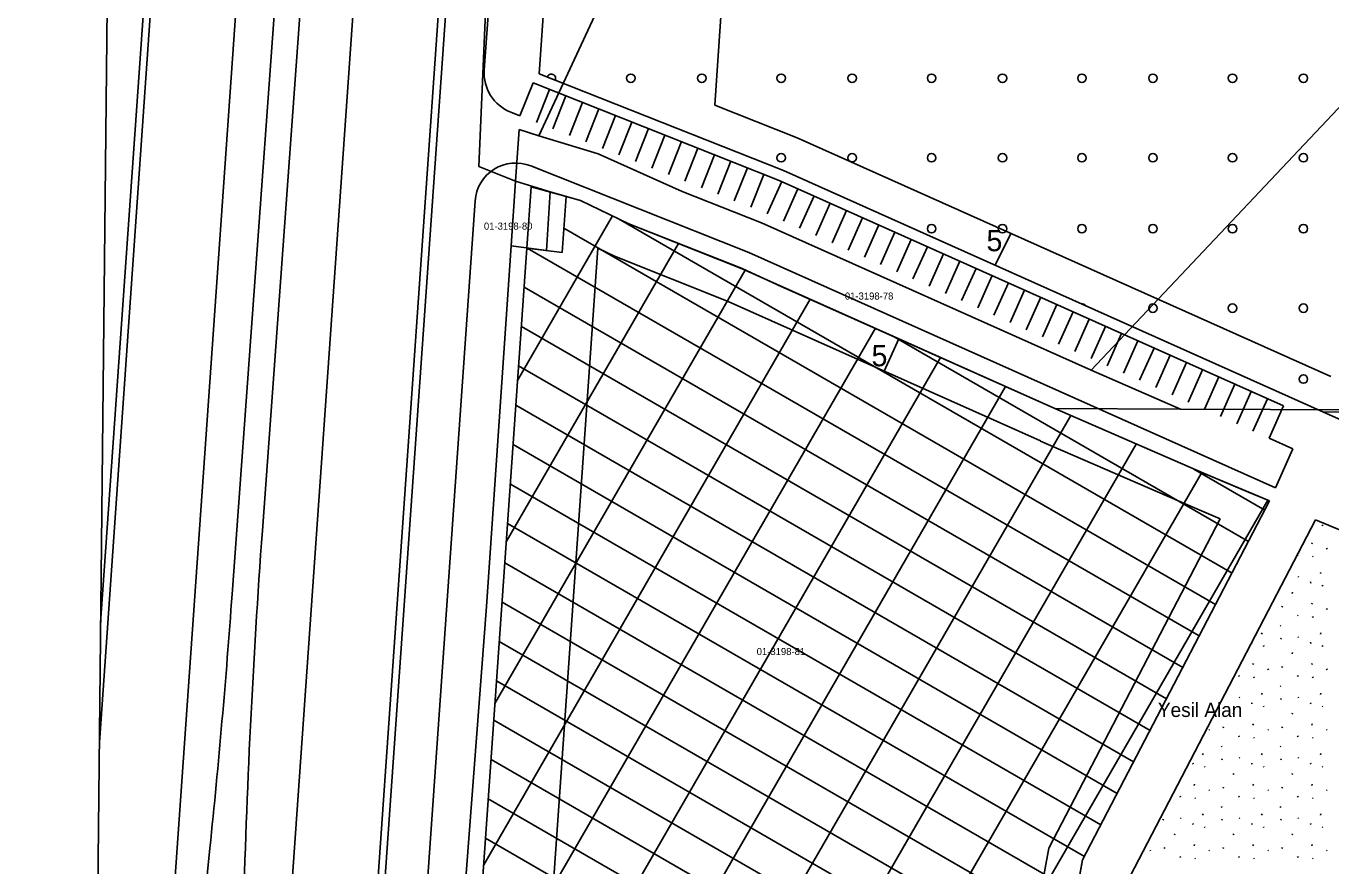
# Model space of a CAD drawing. Extents: x 419396 to 421519, y 4453567 to 4456767.
# Drawn here: x 420195.1 to 420379, y 4455276.5 to 4455394.9 of the extents above; entities that cross this region are included whole.
import ezdxf

# ---------------------------------------------------------------- set-up
doc = ezdxf.new("R2010")
doc.units = 0
for name, color, linetype in [('0_KADASTRO', 7, 'Continuous'), ('ADAKENARI1000', 7, 'Continuous'), ('DEGISIKLIK_PARSELNO', 7, 'Continuous'), ('F_YAPI_YAKLAŞMA', 7, 'Continuous'), ('FAT_RAYLıSISTEM', 7, 'Continuous'), ('KALDIRIM', 7, 'Continuous'), ('Level 33', 7, 'Continuous'), ('Level 35', 7, 'Continuous'), ('Level 41', 7, 'Continuous'), ('SM_OTOPARK', 7, 'Continuous'), ('Y_Lejant', 7, 'Continuous')]:
    doc.layers.add(name, color=color, linetype=linetype)

msp = doc.modelspace()

# ---------------------------------------------------------------- linework, layer by layer
at = {"layer": '0_KADASTRO'}
for p, q in [((420261.22, 4455429.09), (420258.92, 4455375.13)), ((420267.39, 4455379.47), (420290.57, 4455429.49)), ((420290.57, 4455429.49), (420267.39, 4455379.47)), ((420345.22, 4455346.43), (420389.06, 4455392.9)), ((420389.06, 4455392.9), (420345.22, 4455346.43)), ((420264.07, 4455373.07), (420264.58, 4455380.34)), ((420264.58, 4455380.34), (420264.07, 4455373.08)), ((420264.58, 4455380.34), (420267.39, 4455379.47)), ((420267.39, 4455379.47), (420264.58, 4455380.34)), ((420267.39, 4455379.47), (420275.72, 4455376.91)), ((420258.92, 4455375.13), (420264.07, 4455373.07)), ((420264.07, 4455373.08), (420268.99, 4455371.54)), ((420268.99, 4455371.54), (420268.44, 4455363.31)), ((420273.24, 4455370.34), (420268.99, 4455371.54)), ((420345.22, 4455346.43), (420298.74, 4455367.18)), ((420298.74, 4455367.18), (420345.22, 4455346.43)), ((420268.44, 4455363.31), (420263.45, 4455363.95)), ((420357.81, 4455340.93), (420345.22, 4455346.43)), ((420345.22, 4455346.43), (420357.81, 4455340.93)), ((420340.11, 4455341.02), (420357.81, 4455340.93)), ((420357.81, 4455340.93), (420397.16, 4455340.76)), ((420370.39, 4455328), (420361.08, 4455331.89))]:
    msp.add_line(p, q, dxfattribs=at)
for points in [[(420298.74, 4455367.18), (420287.58, 4455371.6), (420275.72, 4455376.91), (420267.39, 4455379.47)], [(420275.72, 4455376.91), (420287.58, 4455371.6), (420298.74, 4455367.18)], [(420268.99, 4455371.54), (420273.24, 4455370.34), (420280.05, 4455367.06), (420296.02, 4455360.74), (420301.02, 4455358.43), (420340.11, 4455341.02)], [(420361.08, 4455331.89), (420340.11, 4455341.02), (420301.02, 4455358.43), (420296.02, 4455360.74), (420280.05, 4455367.06), (420273.24, 4455370.34)], [(420263.45, 4455363.95), (420260.01, 4455313.11), (420256.85, 4455271.74)], [(420294.67, 4455234.81), (420335.79, 4455232.13), (420344.03, 4455277.38), (420370.39, 4455328)]]:
    msp.add_lwpolyline(points, dxfattribs=at)
msp.add_lwpolyline([(420263.45, 4455363.95), (420264.07, 4455373.08), (420268.99, 4455371.54), (420268.44, 4455363.31)], close=True, dxfattribs=at)
at = {"layer": 'ADAKENARI1000'}
for p, q in [((420277.82, 4455536.85), (420267.41, 4455388.21)), ((420267.41, 4455388.21), (420301.85, 4455374.55)), ((420301.85, 4455374.55), (420378, 4455340.5)), ((420266.29, 4455372.29), (420265.69, 4455363.64)), ((420271.21, 4455370.91), (420266.29, 4455372.29)), ((420271.21, 4455370.91), (420270.66, 4455363)), ((420273.24, 4455370.34), (420271.21, 4455370.91)), ((420280.05, 4455367.06), (420273.24, 4455370.34)), ((420296.02, 4455360.73), (420280.05, 4455367.06)), ((420265.69, 4455363.64), (420242.95, 4455038.97)), ((420270.66, 4455363), (420265.69, 4455363.64)), ((420340.11, 4455341.01), (420296.02, 4455360.73)), ((420361.08, 4455331.88), (420340.11, 4455341.01)), ((420378, 4455340.5), (420397.16, 4455340.76)), ((420378, 4455340.5), (420380.44, 4455339.4)), ((420367.42, 4455329.24), (420361.08, 4455331.88)), ((420370.39, 4455328), (420367.42, 4455329.24)), ((420370.39, 4455328), (420344.03, 4455277.38)), ((420350.73, 4455275.08), (420376.87, 4455325.3)), ((420376.87, 4455325.3), (420456.9, 4455291.9)), ((420344.03, 4455277.38), (420336.03, 4455233.44))]:
    msp.add_line(p, q, dxfattribs=at)
at = {"layer": 'F_YAPI_YAKLAŞMA'}
for p, q in [((420302.77, 4455535.27), (420292.16, 4455383.77)), ((420331.68, 4455361.21), (420333.9, 4455365.7)), ((420278.04, 4455362.48), (420275.71, 4455363.6)), ((420294.08, 4455356.12), (420278.04, 4455362.48)), ((420338.07, 4455336.45), (420294.08, 4455356.12)), ((420316.07, 4455346.29), (420318.12, 4455350.85)), ((420359.12, 4455327.28), (420338.11, 4455336.43)), ((420363.44, 4455325.48), (420359.12, 4455327.28)), ((420363.44, 4455325.48), (420339.25, 4455279.02)), ((420339.25, 4455279.02), (420331.1, 4455234.32))]:
    msp.add_line(p, q, dxfattribs=at)
for points in [[(420292.16, 4455383.77), (420303.79, 4455379.16), (420379.03, 4455345.51)], [(420275.71, 4455363.6), (420254.43, 4455059.8)]]:
    msp.add_lwpolyline(points, dxfattribs=at)
at = {"layer": 'FAT_RAYLıSISTEM'}
for p, q in [((420224.14, 4455314.86), (420240.54, 4455541.46)), ((420228.4, 4455323.8), (420243.57, 4455533.4)), ((420215.53, 4455225.6), (420221.01, 4455279.02))]:
    msp.add_line(p, q, dxfattribs=at)
for centre, start, end in [((421425.27, 4455237.19), 175.86092, 178.49372), ((419027.27, 4455401.47), 354.14332, 355.86092)]:
    msp.add_arc(centre, 1200, start, end, dxfattribs=at)
at = {"layer": 'KALDIRIM'}
for p, q in [((420234.65, 4455539.59), (420203.28, 4455091.64)), ((420222.68, 4455540.34), (420205.42, 4455293.94)), ((420221.68, 4455540.41), (420205.6, 4455310.8)), ((420251.12, 4455538.54), (420214.59, 4455016.89)), ((420263.1, 4455537.78), (420226.57, 4455016.15)), ((420264.1, 4455537.72), (420227.56, 4455016.09)), ((420270.08, 4455537.34), (420259.68, 4455388.73)), ((420264.71, 4455382.28), (420266.55, 4455386.93)), ((420266.55, 4455386.93), (420301.27, 4455373.17)), ((420267.04, 4455381.36), (420268.88, 4455386.01)), ((420269.36, 4455380.44), (420271.2, 4455385.09)), ((420263.41, 4455382.8), (420264.71, 4455382.28)), ((420271.68, 4455379.52), (420273.53, 4455384.17)), ((420274.01, 4455378.6), (420275.85, 4455383.25)), ((420276.33, 4455377.68), (420278.17, 4455382.33)), ((420278.66, 4455376.76), (420280.5, 4455381.4)), ((420280.98, 4455375.83), (420282.82, 4455380.48)), ((420283.3, 4455374.91), (420285.15, 4455379.56)), ((420285.63, 4455373.99), (420287.47, 4455378.64)), ((420287.95, 4455373.07), (420289.79, 4455377.72)), ((420266.23, 4455375.23), (420296.99, 4455363.03)), ((420290.28, 4455372.15), (420292.12, 4455376.8)), ((420292.6, 4455371.23), (420294.44, 4455375.88)), ((420294.92, 4455370.31), (420296.77, 4455374.96)), ((420297.25, 4455369.39), (420299.09, 4455374.03)), ((420299.57, 4455368.46), (420301.61, 4455373.02)), ((420301.27, 4455373.17), (420372.36, 4455341.38)), ((420301.86, 4455367.44), (420303.89, 4455372)), ((420258.38, 4455370.29), (420233.55, 4455015.72)), ((420304.14, 4455366.42), (420306.17, 4455370.98)), ((420306.42, 4455365.4), (420308.46, 4455369.96)), ((420308.7, 4455364.38), (420310.74, 4455368.94)), ((420310.98, 4455363.36), (420313.02, 4455367.91)), ((420313.27, 4455362.34), (420315.3, 4455366.89)), ((420315.55, 4455361.32), (420317.58, 4455365.87)), ((420317.83, 4455360.3), (420319.87, 4455364.85)), ((420296.99, 4455363.03), (420371.21, 4455329.84)), ((420320.11, 4455359.28), (420322.15, 4455363.83)), ((420322.39, 4455358.26), (420324.43, 4455362.81)), ((420324.68, 4455357.24), (420326.71, 4455361.79)), ((420326.96, 4455356.22), (420329, 4455360.77)), ((420329.24, 4455355.2), (420331.28, 4455359.75)), ((420331.52, 4455354.17), (420333.56, 4455358.73)), ((420333.8, 4455353.15), (420335.84, 4455357.71)), ((420336.09, 4455352.13), (420338.12, 4455356.69)), ((420338.37, 4455351.11), (420340.41, 4455355.67)), ((420340.65, 4455350.09), (420342.69, 4455354.65)), ((420342.93, 4455349.07), (420344.97, 4455353.62)), ((420345.22, 4455348.05), (420347.25, 4455352.6)), ((420347.5, 4455347.03), (420349.53, 4455351.58)), ((420349.78, 4455346.01), (420351.82, 4455350.56)), ((420352.06, 4455344.99), (420354.1, 4455349.54)), ((420354.34, 4455343.97), (420356.38, 4455348.52)), ((420356.63, 4455342.95), (420358.66, 4455347.5)), ((420358.91, 4455341.93), (420360.95, 4455346.48)), ((420361.19, 4455340.91), (420363.23, 4455345.46)), ((420363.47, 4455339.88), (420365.51, 4455344.44)), ((420365.75, 4455338.86), (420367.79, 4455343.42)), ((420368.04, 4455337.84), (420370.07, 4455342.4)), ((420370.32, 4455336.82), (420372.36, 4455341.38)), ((420370.32, 4455336.82), (420373.66, 4455335.32)), ((420371.21, 4455329.84), (420373.66, 4455335.32))]:
    msp.add_line(p, q, dxfattribs=at)
for centre, radius, start, end in [((420265.6, 4455388.32), 5.94, 175.994, 248.3775), ((420264.11, 4455369.89), 5.74, 68.3775, 175.994)]:
    msp.add_arc(centre, radius, start, end, dxfattribs=at)
at = {"layer": 'Level 33'}
for centre in [(420280.34, 4455387.57), (420290.34, 4455387.57), (420301.54, 4455387.57), (420311.54, 4455387.57), (420322.74, 4455387.57), (420332.74, 4455387.57), (420343.94, 4455387.57), (420353.94, 4455387.57), (420365.15, 4455387.57), (420375.15, 4455387.57), (420301.54, 4455376.37), (420311.54, 4455376.37), (420322.74, 4455376.37), (420332.74, 4455376.37), (420343.94, 4455376.37), (420353.94, 4455376.37), (420365.15, 4455376.37), (420375.15, 4455376.37), (420322.74, 4455366.37), (420332.74, 4455366.37), (420343.94, 4455366.37), (420353.94, 4455366.37), (420365.15, 4455366.37), (420375.15, 4455366.37), (420353.94, 4455355.17), (420365.15, 4455355.17), (420375.15, 4455355.17), (420375.15, 4455345.17)]:
    msp.add_circle(centre, 0.6, dxfattribs=at)
for centre, start, end in [((420269.14, 4455387.57), 334.0834, 162.6716), ((420343.94, 4455355.17), 34.4708, 97.3349)]:
    msp.add_arc(centre, 0.6, start, end, dxfattribs=at)
at = {"layer": 'Level 35'}
for p, q in [((420264.38, 4455344.96), (420277.77, 4455368.16)), ((420365.09, 4455317.82), (420278.62, 4455367.75)), ((420362.78, 4455313.39), (420270.9, 4455366.43)), ((420262.79, 4455322.2), (420287.08, 4455364.27)), ((420360.47, 4455308.95), (420265.75, 4455363.63)), ((420261.19, 4455299.44), (420296.46, 4455360.53)), ((420358.16, 4455304.51), (420265.3, 4455358.12)), ((420259.6, 4455276.68), (420305.64, 4455356.43)), ((420258, 4455253.91), (420314.82, 4455352.32)), ((420355.85, 4455300.07), (420264.91, 4455352.57)), ((420367.4, 4455322.26), (420317.13, 4455351.29)), ((420256.41, 4455231.15), (420324, 4455348.22)), ((420353.53, 4455295.63), (420264.52, 4455347.02)), ((420254.82, 4455208.39), (420333.17, 4455344.11)), ((420351.22, 4455291.19), (420264.14, 4455341.47)), ((420253.22, 4455185.63), (420342.36, 4455340.03)), ((420251.63, 4455162.87), (420351.59, 4455336.01)), ((420348.91, 4455286.75), (420263.75, 4455335.92)), ((420250.03, 4455140.11), (420360.82, 4455331.99)), ((420369.71, 4455326.7), (420359.72, 4455332.47)), ((420346.6, 4455282.31), (420263.36, 4455330.37)), ((420248.44, 4455117.35), (420370.12, 4455328.11)), ((420344.29, 4455277.87), (420262.97, 4455324.82)), ((420343.19, 4455272.74), (420262.58, 4455319.27)), ((420342.23, 4455267.51), (420262.19, 4455313.72)), ((420341.28, 4455262.29), (420261.8, 4455308.18)), ((420340.33, 4455257.06), (420261.41, 4455302.63)), ((420339.38, 4455251.84), (420261.03, 4455297.08)), ((420338.43, 4455246.62), (420260.64, 4455291.53)), ((420337.47, 4455241.39), (420260.25, 4455285.98)), ((420336.52, 4455236.17), (420259.86, 4455280.43))]:
    msp.add_line(p, q, dxfattribs=at)
at = {"layer": 'Level 41'}
for p, q in [((420377.8, 4455324.6), (420377.87, 4455324.49)), ((420376.33, 4455321.92), (420376.4, 4455322.08)), ((420374.34, 4455320.38), (420374.41, 4455320.27)), ((420376.44, 4455320.18), (420376.51, 4455320.08)), ((420378.43, 4455321.31), (420378.5, 4455321.2)), ((420374.41, 4455317.35), (420374.48, 4455317.24)), ((420376.17, 4455316.56), (420376.19, 4455316.4)), ((420377.54, 4455317.73), (420377.61, 4455317.89)), ((420373.56, 4455314.94), (420373.63, 4455315.1)), ((420377.8, 4455316.09), (420377.87, 4455315.98)), ((420372.12, 4455313), (420372.19, 4455313.16)), ((420376.33, 4455313.41), (420376.4, 4455313.57)), ((420378.43, 4455312.8), (420378.5, 4455312.69)), ((420374.34, 4455311.87), (420374.41, 4455311.76)), ((420376.44, 4455311.67), (420376.51, 4455311.57)), ((420369.25, 4455309.22), (420369.32, 4455309.38)), ((420371.89, 4455310.41), (420371.96, 4455310.31)), ((420374.41, 4455308.84), (420374.48, 4455308.73)), ((420377.54, 4455309.22), (420377.61, 4455309.38)), ((420367.88, 4455308.02), (420367.89, 4455307.89)), ((420369.51, 4455307.58), (420369.58, 4455307.47)), ((420371.95, 4455308.49), (420372.02, 4455308.65)), ((420376.17, 4455308.05), (420376.19, 4455307.89)), ((420377.8, 4455307.58), (420377.87, 4455307.47)), ((420373.56, 4455306.43), (420373.63, 4455306.59)), ((420366.05, 4455303.36), (420366.12, 4455303.25)), ((420368.04, 4455304.9), (420368.11, 4455305.06)), ((420370.14, 4455304.29), (420370.21, 4455304.18)), ((420372.12, 4455304.49), (420372.19, 4455304.65)), ((420374.34, 4455303.36), (420374.41, 4455303.25)), ((420376.33, 4455304.9), (420376.4, 4455305.06)), ((420378.43, 4455304.29), (420378.5, 4455304.18)), ((420368.15, 4455303.16), (420368.22, 4455303.06)), ((420371.89, 4455301.9), (420371.96, 4455301.8)), ((420376.44, 4455303.16), (420376.51, 4455303.06)), ((420366.12, 4455300.33), (420366.19, 4455300.22)), ((420369.25, 4455300.71), (420369.32, 4455300.87)), ((420371.95, 4455299.98), (420372.02, 4455300.14)), ((420374.41, 4455300.33), (420374.48, 4455300.22)), ((420377.54, 4455300.71), (420377.61, 4455300.87)), ((420365.27, 4455297.92), (420365.34, 4455298.08)), ((420367.88, 4455299.54), (420367.89, 4455299.38)), ((420369.51, 4455299.07), (420369.58, 4455298.96)), ((420373.56, 4455297.92), (420373.63, 4455298.08)), ((420376.17, 4455299.54), (420376.19, 4455299.38)), ((420377.8, 4455299.07), (420377.87, 4455298.96)), ((420363.83, 4455295.98), (420363.9, 4455296.14)), ((420368.04, 4455296.39), (420368.11, 4455296.55)), ((420372.12, 4455295.98), (420372.19, 4455296.14)), ((420376.33, 4455296.39), (420376.4, 4455296.55)), ((420361.84, 4455295.78), (420361.91, 4455295.67)), ((420366.05, 4455294.85), (420366.12, 4455294.74)), ((420368.15, 4455294.65), (420368.22, 4455294.55)), ((420370.14, 4455295.78), (420370.21, 4455295.67)), ((420374.34, 4455294.85), (420374.41, 4455294.74)), ((420376.44, 4455294.65), (420376.51, 4455294.55)), ((420378.43, 4455295.78), (420378.5, 4455295.67)), ((420360.95, 4455292.2), (420361.02, 4455292.36)), ((420363.59, 4455293.39), (420363.67, 4455293.29)), ((420369.25, 4455292.2), (420369.32, 4455292.36)), ((420371.89, 4455293.39), (420371.96, 4455293.29)), ((420377.54, 4455292.2), (420377.61, 4455292.36)), ((420359.58, 4455291.03), (420359.6, 4455290.87)), ((420361.21, 4455290.56), (420361.28, 4455290.45)), ((420363.65, 4455291.47), (420363.72, 4455291.63)), ((420366.12, 4455291.82), (420366.19, 4455291.71)), ((420367.88, 4455291.03), (420367.89, 4455290.87)), ((420369.51, 4455290.56), (420369.58, 4455290.45)), ((420371.95, 4455291.47), (420372.02, 4455291.63)), ((420374.41, 4455291.82), (420374.48, 4455291.71)), ((420376.17, 4455291.03), (420376.19, 4455290.87)), ((420377.8, 4455290.56), (420377.87, 4455290.45)), ((420365.27, 4455289.41), (420365.34, 4455289.57)), ((420373.56, 4455289.41), (420373.63, 4455289.57)), ((420359.75, 4455287.88), (420359.82, 4455288.04)), ((420361.84, 4455287.27), (420361.91, 4455287.16)), ((420363.83, 4455287.47), (420363.9, 4455287.63)), ((420368.04, 4455287.88), (420368.11, 4455288.04)), ((420370.14, 4455287.27), (420370.21, 4455287.16)), ((420372.12, 4455287.47), (420372.19, 4455287.63)), ((420376.33, 4455287.88), (420376.4, 4455288.04)), ((420378.43, 4455287.27), (420378.5, 4455287.16)), ((420357.76, 4455286.34), (420357.83, 4455286.23)), ((420359.86, 4455286.14), (420359.93, 4455286.04)), ((420363.59, 4455284.88), (420363.67, 4455284.78)), ((420366.05, 4455286.34), (420366.12, 4455286.23)), ((420368.15, 4455286.14), (420368.22, 4455286.04)), ((420371.89, 4455284.88), (420371.96, 4455284.78)), ((420374.34, 4455286.34), (420374.41, 4455286.23)), ((420376.44, 4455286.14), (420376.51, 4455286.04)), ((420355.36, 4455282.96), (420355.43, 4455283.12)), ((420357.82, 4455283.31), (420357.9, 4455283.2)), ((420360.95, 4455283.69), (420361.02, 4455283.85)), ((420363.65, 4455282.96), (420363.72, 4455283.12)), ((420366.12, 4455283.31), (420366.19, 4455283.2)), ((420369.25, 4455283.69), (420369.32, 4455283.85)), ((420371.95, 4455282.96), (420372.02, 4455283.12)), ((420374.41, 4455283.31), (420374.48, 4455283.2)), ((420377.54, 4455283.69), (420377.61, 4455283.85)), ((420359.58, 4455282.52), (420359.6, 4455282.36)), ((420361.21, 4455282.05), (420361.28, 4455281.94)), ((420367.88, 4455282.52), (420367.89, 4455282.36)), ((420369.51, 4455282.05), (420369.58, 4455281.94)), ((420376.17, 4455282.52), (420376.19, 4455282.36)), ((420377.8, 4455282.05), (420377.87, 4455281.94)), ((420356.98, 4455280.9), (420357.05, 4455281.06)), ((420359.75, 4455279.37), (420359.82, 4455279.53)), ((420365.27, 4455280.9), (420365.34, 4455281.06)), ((420368.04, 4455279.37), (420368.11, 4455279.53)), ((420373.56, 4455280.9), (420373.63, 4455281.06)), ((420376.33, 4455279.37), (420376.4, 4455279.53)), ((420353.55, 4455278.76), (420353.62, 4455278.65)), ((420355.54, 4455278.96), (420355.61, 4455279.12)), ((420357.76, 4455277.83), (420357.83, 4455277.72)), ((420359.86, 4455277.63), (420359.93, 4455277.53)), ((420361.84, 4455278.76), (420361.91, 4455278.65)), ((420363.83, 4455278.96), (420363.9, 4455279.12)), ((420366.05, 4455277.83), (420366.12, 4455277.72)), ((420368.15, 4455277.63), (420368.22, 4455277.53)), ((420370.14, 4455278.76), (420370.21, 4455278.65)), ((420372.12, 4455278.96), (420372.19, 4455279.12)), ((420374.34, 4455277.83), (420374.41, 4455277.72)), ((420376.44, 4455277.63), (420376.51, 4455277.53)), ((420378.43, 4455278.76), (420378.5, 4455278.65))]:
    msp.add_line(p, q, dxfattribs=at)
at = {"layer": 'SM_OTOPARK'}
msp.add_line((420321.06, 4455360.89), (420321.06, 4455360.89), dxfattribs=at)
at = {"layer": 'Y_Lejant'}
msp.add_lwpolyline([(420209.76, 4455704.6), (421518.56, 4455690.86), (421518.56, 4454302.65), (420195.09, 4454316.54)], close=True, dxfattribs=at)

# ---------------------------------------------------------------- texts
at = {"layer": '0_KADASTRO'}
for s, p in [('01-3198-80', (420259.63, 4455366.23)), ('01-3198-78', (420310.51, 4455356.37)), ('01-3198-81', (420298.08, 4455306.25))]:
    msp.add_text(s, height=1, dxfattribs=at).set_placement(p)
at = {"layer": 'DEGISIKLIK_PARSELNO'}
msp.add_text('Yesil Alan', height=2, dxfattribs=at).set_placement((420354.65, 4455297.52))
at = {"layer": 'F_YAPI_YAKLAŞMA'}
for p in [(420330.48, 4455363.19), (420314.28, 4455346.97)]:
    msp.add_text('5', height=3, dxfattribs=at).set_placement(p)

doc.saveas('drawing.dxf')
